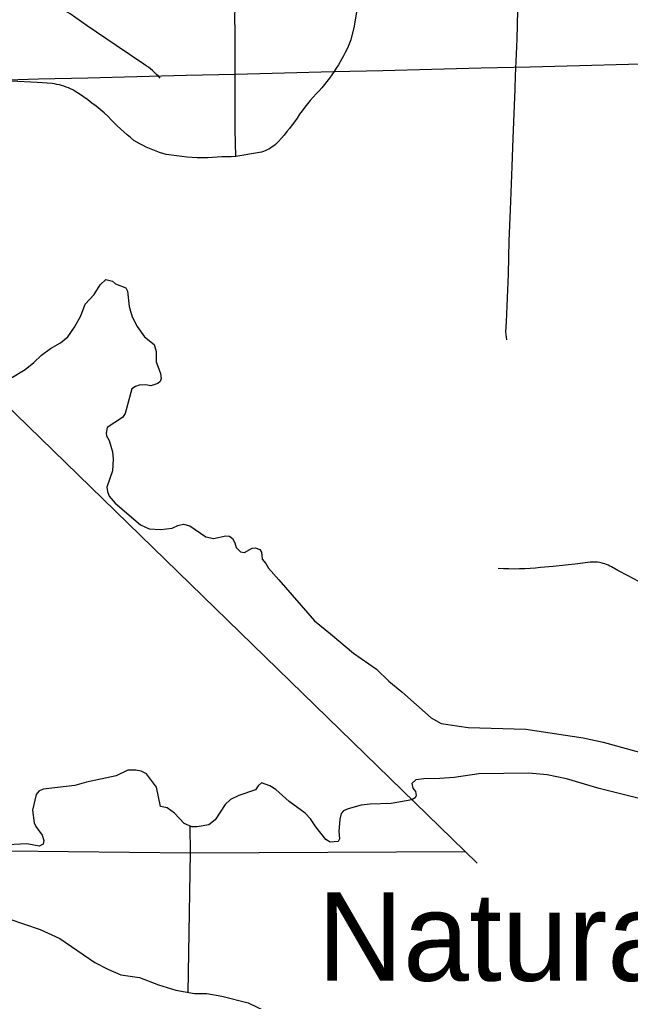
# Model space of a CAD drawing. Extents: x -19 to 366, y -4 to 359.
# Drawn here: x 142.214 to 142.903, y 198.869 to 199.977 of the extents above; entities that cross this region are included whole.
import ezdxf

# ---------------------------------------------------------------- set-up
doc = ezdxf.new("R2010")
doc.units = 0
for name, color, linetype in [('Level 24', 7, 'Continuous'), ('Level 31', 7, 'Continuous'), ('Level 5', 7, 'Continuous'), ('Level 60', 7, 'Continuous'), ('Level 63', 7, 'Continuous'), ('Level 9', 7, 'Continuous')]:
    doc.layers.add(name, color=color, linetype=linetype)

msp = doc.modelspace()

# ---------------------------------------------------------------- linework, layer by layer
at = {"layer": 'Level 31'}
for points in [[(142.7636, 199.6153), (142.7623, 199.6242), (142.763, 199.6358), (142.7656, 199.6899), (142.7661, 199.727), (142.7677, 199.762), (142.7694, 199.811), (142.7707, 199.843), (142.7729, 199.8982), (142.7735, 199.9134), (142.7751, 199.9546), (142.7761, 199.9869), (142.7773, 200.0136), (142.7786, 200.0423)], [(142.3725, 199.9105), (142.3705, 199.9128), (142.3684, 199.915), (142.3663, 199.9172), (142.364, 199.9192), (142.3617, 199.9211), (142.3592, 199.923), (142.3567, 199.9247), (142.3541, 199.9263), (142.3227, 199.9476), (142.2902, 199.9699), (142.2709, 199.9833), (142.2683, 199.9848), (142.2657, 199.9862), (142.263, 199.9875), (142.2603, 199.9887), (142.2575, 199.9898), (142.2547, 199.9908), (142.2519, 199.9917), (142.249, 199.9925), (142.2461, 199.9932), (142.2432, 199.9938), (142.2402, 199.9942), (142.2373, 199.9946)], [(142.4579, 199.8221), (142.4572, 199.8526), (142.4571, 199.892), (142.4571, 199.9039), (142.457, 199.9129), (142.4572, 199.9412), (142.4571, 199.9632), (142.4568, 199.9788), (142.4572, 199.9904)], [(142.594, 199.9856), (142.5912, 199.9692), (142.5874, 199.9539), (142.5861, 199.9502), (142.5846, 199.9466), (142.583, 199.943), (142.5813, 199.9395), (142.5795, 199.936), (142.5776, 199.9326), (142.5756, 199.9292), (142.5735, 199.9259), (142.5712, 199.922), (142.5687, 199.9181), (142.5661, 199.9143), (142.5635, 199.9106), (142.5607, 199.907), (142.5578, 199.9034), (142.5549, 199.8999), (142.5518, 199.8965), (142.5484, 199.893), (142.545, 199.8893), (142.5418, 199.8856), (142.5386, 199.8818), (142.5356, 199.8779), (142.5326, 199.8739), (142.5298, 199.8699), (142.5271, 199.8657), (142.525, 199.8628), (142.5214, 199.8579), (142.5185, 199.854), (142.5154, 199.8503), (142.5123, 199.8465), (142.5092, 199.8429), (142.506, 199.8393), (142.5026, 199.8357), (142.5009, 199.8343), (142.499, 199.833), (142.4971, 199.8318), (142.4951, 199.8306), (142.4931, 199.8296), (142.491, 199.8287), (142.4889, 199.8279), (142.4867, 199.8273), (142.4845, 199.8267), (142.4823, 199.8263), (142.4579, 199.8221)], [(142.4579, 199.8221), (142.4526, 199.822), (142.4473, 199.8219), (142.442, 199.8217), (142.4367, 199.8214), (142.4314, 199.821), (142.4262, 199.8206), (142.4203, 199.8206), (142.4144, 199.8208), (142.4085, 199.8211), (142.4027, 199.8216), (142.3969, 199.8221), (142.391, 199.8229), (142.3852, 199.8237), (142.3794, 199.8247), (142.3756, 199.8257), (142.3717, 199.8269), (142.3679, 199.8282), (142.3641, 199.8296), (142.3604, 199.8311), (142.3568, 199.8328), (142.3532, 199.8346), (142.3496, 199.8364), (142.3461, 199.8384), (142.3427, 199.8405), (142.3389, 199.8437), (142.3351, 199.8469), (142.3314, 199.8502), (142.3277, 199.8535), (142.3241, 199.8569), (142.3206, 199.8603), (142.3171, 199.8638), (142.3137, 199.8674), (142.3093, 199.8714), (142.3048, 199.8752), (142.3003, 199.879), (142.2956, 199.8826), (142.2909, 199.8861), (142.2861, 199.8896), (142.2812, 199.8929), (142.2763, 199.8961), (142.2739, 199.8974), (142.2715, 199.8986), (142.269, 199.8997), (142.2665, 199.9007), (142.264, 199.9016), (142.2614, 199.9024), (142.2588, 199.903), (142.2561, 199.9036), (142.2535, 199.9041), (142.2508, 199.9045), (142.2337, 199.9058), (142.2047, 199.9074)], [(142.9344, 199.331), (142.9004, 199.3489), (142.8889, 199.3548), (142.8817, 199.359), (142.8799, 199.36), (142.878, 199.3609), (142.876, 199.3617), (142.8741, 199.3624), (142.8721, 199.363), (142.8701, 199.3635), (142.868, 199.3639), (142.8659, 199.3642), (142.8639, 199.3643), (142.8618, 199.3644), (142.8597, 199.3643), (142.8577, 199.3642), (142.8437, 199.3626), (142.8298, 199.3611), (142.8157, 199.3596), (142.8017, 199.3583), (142.7958, 199.3577), (142.7898, 199.3572), (142.7838, 199.3569), (142.7777, 199.3567), (142.7717, 199.3566), (142.7657, 199.3567), (142.7597, 199.3569), (142.7537, 199.3572)]]:
    msp.add_lwpolyline(points, dxfattribs=at)
at = {"layer": 'Level 5'}
for points in [[(142.4068, 199.0363), (142.4062, 199.0664)], [(142.1313, 199.0391), (142.4068, 199.0363)], [(142.4042, 198.8787), (142.4068, 199.0363)], [(142.4068, 199.0363), (142.7167, 199.0377)]]:
    msp.add_lwpolyline(points, dxfattribs=at)
at = {"layer": 'Level 60'}
for points in [[(146.7783, 1.697), (146.5788, 10.3131), (146.3785, 18.9294), (146.1776, 27.5458), (145.9759, 36.1624), (145.7736, 44.7791), (145.5705, 53.396), (145.3668, 62.013), (145.1624, 70.6301), (144.9572, 79.2474), (144.7514, 87.8648), (144.5449, 96.4823), (144.3377, 105.1), (144.1299, 113.7179), (143.9213, 122.3359), (143.712, 130.954), (143.5021, 139.5723), (143.2915, 148.1907), (143.0802, 156.8092), (142.8682, 165.4279), (142.6555, 174.0468), (142.4422, 182.6658), (142.2282, 191.2849), (142.0135, 199.9042), (141.7981, 208.5236), (141.582, 217.1432), (141.3653, 225.7629), (141.1479, 234.3828), (140.9298, 243.0028), (140.711, 251.623), (140.4916, 260.2433), (140.2715, 268.8638), (140.0508, 277.4844), (139.8293, 286.1051), (139.6072, 294.726), (139.3845, 303.3471), (139.161, 311.9683), (138.937, 320.5896), (138.7122, 329.2111), (138.4868, 337.8328), (138.2607, 346.4546)], [(0, 198.1326), (7.1014, 198.137), (14.2028, 198.1503), (21.3042, 198.1724), (28.4055, 198.2034), (35.5068, 198.2433), (42.6081, 198.292), (49.7092, 198.3496), (56.8103, 198.4161), (63.9113, 198.4913), (71.0123, 198.5755), (78.1131, 198.6685), (85.2137, 198.7704), (92.3143, 198.8811), (99.4147, 199.0007), (106.5149, 199.1291), (113.615, 199.2664), (120.7149, 199.4126), (127.8146, 199.5676), (134.9141, 199.7315), (142.0135, 199.9042), (149.1125, 200.0858), (156.2114, 200.2762), (163.31, 200.4755), (170.4084, 200.6837), (177.5065, 200.9007), (184.6043, 201.1265), (191.7018, 201.3612), (198.799, 201.6048), (205.896, 201.8572), (212.9926, 202.1185), (220.0888, 202.3886), (227.1848, 202.6676), (234.2803, 202.9554), (241.3755, 203.2521), (248.4704, 203.5576), (255.5648, 203.872), (262.6589, 204.1952), (269.7525, 204.5273), (276.8457, 204.8682), (283.9385, 205.218), (291.0309, 205.5766), (298.1228, 205.9441), (305.2142, 206.3204), (312.3051, 206.7056), (319.3956, 207.0996), (326.4856, 207.5024), (333.5751, 207.9141), (340.664, 208.3347)], [(0, 189.5162), (7.1121, 189.5206), (14.2243, 189.5339), (21.3364, 189.556), (28.4484, 189.5869), (35.5605, 189.6267), (42.6725, 189.6754), (49.7844, 189.7329), (56.8962, 189.7992), (64.0079, 189.8744), (71.1196, 189.9584), (78.2311, 190.0512), (85.3425, 190.1529), (92.4538, 190.2635), (99.5649, 190.3829), (106.6759, 190.5111), (113.7867, 190.6482), (120.8974, 190.7941), (128.0078, 190.9489), (135.1181, 191.1125), (142.2282, 191.2849), (149.338, 191.4662), (156.4476, 191.6563), (163.5569, 191.8553), (170.666, 192.0631), (177.7749, 192.2798), (184.8835, 192.5053), (191.9917, 192.7396), (199.0997, 192.9828), (206.2074, 193.2348), (213.3147, 193.4956), (220.4218, 193.7653), (227.5285, 194.0438), (234.6348, 194.3312), (241.7408, 194.6274), (248.8464, 194.9324), (255.9516, 195.2463), (263.0564, 195.569), (270.1608, 195.9005), (277.2648, 196.2409), (284.3683, 196.5901), (291.4715, 196.9481), (298.5741, 197.315), (305.6763, 197.6907), (312.7781, 198.0753), (319.8793, 198.4686), (326.9801, 198.8708), (334.0804, 199.2818), (341.1801, 199.7017)]]:
    msp.add_spline(points, degree=3, dxfattribs=at)
at = {"layer": 'Level 63'}
msp.add_lwpolyline([(141.9421, 199.7919), (142.7302, 199.0246)], dxfattribs=at)
msp.add_arc((142.1984, 200.0551), 0.3674, 83.9046, 225.7635, dxfattribs=at)
at = {"layer": 'Level 9'}
for points in [[(142.204, 199.572), (142.2202, 199.5817), (142.2301, 199.5896), (142.2385, 199.5981), (142.2487, 199.6056), (142.2602, 199.6121), (142.2682, 199.6188), (142.276, 199.6295), (142.283, 199.6425), (142.288, 199.6555), (142.2982, 199.6663), (142.3047, 199.6774), (142.3111, 199.6835), (142.3187, 199.6815), (142.322, 199.6787), (142.3336, 199.674), (142.3355, 199.6702), (142.3375, 199.6529), (142.3409, 199.6414), (142.3467, 199.6303), (142.3547, 199.6188), (142.3658, 199.6099), (142.368, 199.6023), (142.368, 199.5903), (142.3729, 199.5775), (142.3735, 199.5716), (142.3724, 199.5684)], [(142.3724, 199.5684), (142.37, 199.5659), (142.3619, 199.5633), (142.3562, 199.5646), (142.349, 199.5641), (142.3447, 199.5627), (142.3405, 199.56), (142.3331, 199.5322), (142.3302, 199.5278), (142.3129, 199.5163), (142.3115, 199.5101), (142.3119, 199.507), (142.3148, 199.5017), (142.3186, 199.4889), (142.3195, 199.4807), (142.3189, 199.4674), (142.3125, 199.4491), (142.313, 199.444), (142.3148, 199.4387), (142.3219, 199.431), (142.3503, 199.4066), (142.3602, 199.4019), (142.3731, 199.4012), (142.3862, 199.4027), (142.3926, 199.4058), (142.3988, 199.4072), (142.4059, 199.4054), (142.4239, 199.3929), (142.4328, 199.3911), (142.4464, 199.394), (142.4506, 199.3938), (142.454, 199.3909), (142.4568, 199.3863), (142.4583, 199.3809), (142.4632, 199.376), (142.4675, 199.3753), (142.4762, 199.38), (142.4798, 199.3806), (142.4849, 199.3787), (142.4867, 199.3757), (142.4874, 199.3676), (142.4916, 199.3629), (142.4947, 199.3576), (142.5065, 199.3445), (142.5465, 199.2983), (142.5646, 199.2836), (142.5905, 199.2615), (142.6167, 199.2436), (142.6304, 199.23), (142.6451, 199.2178), (142.6782, 199.1888), (142.6894, 199.1824), (142.7198, 199.1778), (142.7849, 199.1758), (142.8495, 199.1659)], [(142.8495, 199.1659), (142.8723, 199.1611), (142.9308, 199.1449)], [(142.3684, 199.1105), (142.357, 199.1255), (142.3512, 199.1283), (142.3451, 199.1294), (142.3362, 199.1294), (142.3229, 199.123), (142.2894, 199.1159), (142.2764, 199.1123), (142.2404, 199.1082), (142.2357, 199.1059), (142.2327, 199.1021), (142.2284, 199.0844), (142.2305, 199.07), (142.2321, 199.066), (142.2395, 199.0562), (142.2412, 199.0502), (142.2404, 199.0462), (142.236, 199.0438), (142.2222, 199.0465), (142.1932, 199.045)], [(142.9172, 199.0964), (142.8678, 199.1088), (142.8308, 199.1197), (142.8091, 199.1243), (142.7883, 199.1263), (142.732, 199.1256), (142.7043, 199.1212), (142.6879, 199.1201), (142.6699, 199.1196), (142.661, 199.1186), (142.6563, 199.1147), (142.6577, 199.1092), (142.6604, 199.1053), (142.6612, 199.1009), (142.6601, 199.0984), (142.6564, 199.0961), (142.6331, 199.092), (142.6094, 199.0913), (142.5994, 199.09), (142.5845, 199.0861), (142.5794, 199.0837), (142.5768, 199.0808), (142.575, 199.0742), (142.574, 199.0605), (142.5747, 199.0519), (142.5734, 199.0489), (142.5643, 199.0482), (142.5592, 199.0512), (142.5482, 199.0655), (142.5422, 199.0745), (142.536, 199.0812), (142.518, 199.0941), (142.503, 199.1076), (142.4963, 199.112), (142.487, 199.1151), (142.4829, 199.1117), (142.4799, 199.1074), (142.4612, 199.1011), (142.452, 199.0964), (142.446, 199.0907), (142.4347, 199.0734), (142.4275, 199.068), (142.4143, 199.0656), (142.4081, 199.0655), (142.3995, 199.0695), (142.3887, 199.081), (142.3803, 199.0869), (142.3728, 199.0887), (142.3684, 199.1105)], [(142.2017, 198.9616), (142.2372, 198.9499), (142.2595, 198.9394), (142.2989, 198.9126), (142.3135, 198.9048), (142.3283, 198.8987), (142.3491, 198.8954), (142.3708, 198.8871), (142.3902, 198.8813), (142.4113, 198.8774), (142.4253, 198.8774), (142.4419, 198.8746), (142.4717, 198.8668), (142.5248, 198.8412), (142.5667, 198.8174), (142.6413, 198.7829), (142.7094, 198.7434), (142.7454, 198.7255), (142.7742, 198.7145), (142.7945, 198.7028), (142.8003, 198.6953)]]:
    msp.add_lwpolyline(points, dxfattribs=at)

# ---------------------------------------------------------------- texts
at = {"layer": 'Level 24'}
msp.add_text('Natural', height=0.1, dxfattribs=at).set_placement((142.55, 198.8918))

doc.saveas('drawing.dxf')
